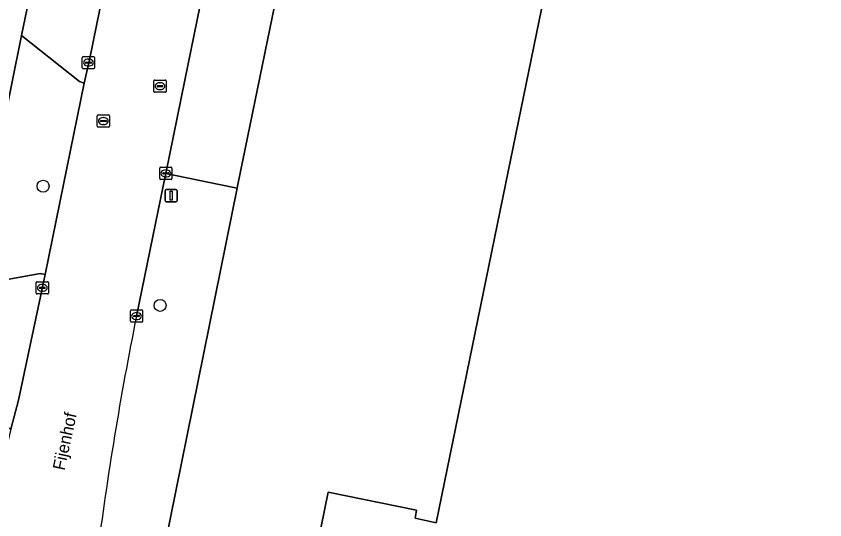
# Model space of a CAD drawing. Extents: x 157692 to 159674, y 381452 to 383291.
# Drawn here: x 158207.7 to 158273.7, y 382222.6 to 382263.7 of the extents above; entities that cross this region are included whole.
import ezdxf

# ---------------------------------------------------------------- set-up
doc = ezdxf.new("R2010")
doc.units = 0
for name, color, linetype in [('IMGEO_Boom', 7, 'Continuous'), ('IMGEO_Erf', 7, 'Continuous'), ('IMGEO_Kolk', 7, 'Continuous'), ('IMGEO_Lichtmast', 7, 'Continuous'), ('IMGEO_Openbare_ruimte_label', 7, 'Continuous'), ('IMGEO_Pand', 7, 'Continuous'), ('IMGEO_Rijbaan_lokaal_gesloten', 7, 'Continuous'), ('IMGEO_Rioolput', 7, 'Continuous'), ('IMGEO_Voetpad_open', 7, 'Continuous')]:
    doc.layers.add(name, color=color, linetype=linetype)

msp = doc.modelspace()

# ---------------------------------------------------------------- linework, layer by layer
at = {"layer": 'IMGEO_Boom'}
for centre in [(158209.902, 382249.853), (158219.447, 382240.129)]:
    msp.add_circle(centre, 0.489, dxfattribs=at)
at = {"layer": 'IMGEO_Erf'}
for points in [[(158205.656, 382250), (158208.128, 382262.144), (158209.767, 382270.036), (158212.376, 382282.729), (158216.051, 382300.808), (158217.575, 382308.148), (158223.501, 382336.835), (158227.486, 382356.13)], [(158244.45, 382340.754), (158240.4, 382321.2), (158235.573, 382297.761), (158234.161, 382290.853), (158229.78, 382269.461), (158225.787, 382250), (158225.725, 382249.696), (158216.641, 382204.803), (158214.109, 382192.305), (158213.748, 382190.526), (158214.442, 382188.118), (158215.74, 382187.088), (158329.552, 382163.801), (158340.615, 382161.542)], [(158339.701, 382191.127), (158338.699, 382186.228), (158265.029, 382201.254), (158264.681, 382199.497), (158265.34, 382199.354), (158263.863, 382192.139), (158235.213, 382198), (158235.206, 382198.001), (158227.97, 382199.483), (158225.805, 382199.926), (158227.294, 382207.196), (158229.448, 382206.754), (158233.158, 382224.896), (158240.375, 382223.412), (158240.251, 382222.765), (158241.982, 382222.389), (158247.633, 382250), (158250.785, 382265.401)]]:
    msp.add_lwpolyline(points, dxfattribs=at)
at = {"layer": 'IMGEO_Kolk'}
for p, q in [((158213.1, 382259.515), (158213.1, 382260.367)), ((158213.175, 382260.441), (158214.027, 382260.441)), ((158213.588, 382260.221), (158213.613, 382260.221)), ((158214.101, 382260.367), (158214.101, 382259.515)), ((158214.027, 382259.441), (158213.175, 382259.441)), ((158213.359, 382259.935), (158213.359, 382259.947)), ((158213.797, 382259.898), (158213.399, 382259.898)), ((158213.402, 382259.984), (158213.8, 382259.984)), ((158213.611, 382259.661), (158213.586, 382259.661)), ((158213.843, 382259.947), (158213.843, 382259.935)), ((158219.413, 382250.477), (158219.413, 382251.329)), ((158219.488, 382251.403), (158220.34, 382251.403)), ((158219.672, 382250.897), (158219.672, 382250.909)), ((158220.11, 382250.86), (158219.712, 382250.86)), ((158219.715, 382250.946), (158220.113, 382250.946)), ((158219.901, 382251.183), (158219.926, 382251.183)), ((158220.156, 382250.909), (158220.156, 382250.897)), ((158220.414, 382251.329), (158220.414, 382250.477)), ((158220.34, 382250.403), (158219.488, 382250.403)), ((158219.924, 382250.623), (158219.899, 382250.623)), ((158209.338, 382241.135), (158209.338, 382241.987)), ((158209.413, 382242.061), (158210.265, 382242.061)), ((158209.64, 382241.604), (158210.038, 382241.604)), ((158209.826, 382241.841), (158209.851, 382241.841)), ((158210.339, 382241.987), (158210.339, 382241.135)), ((158210.265, 382241.061), (158209.413, 382241.061)), ((158209.597, 382241.555), (158209.597, 382241.567)), ((158210.035, 382241.518), (158209.637, 382241.518)), ((158209.849, 382241.281), (158209.824, 382241.281)), ((158210.081, 382241.567), (158210.081, 382241.555)), ((158217.022, 382238.832), (158217.022, 382239.684)), ((158217.097, 382239.758), (158217.949, 382239.758)), ((158218.023, 382239.684), (158218.023, 382238.832)), ((158217.281, 382239.252), (158217.281, 382239.264)), ((158217.719, 382239.215), (158217.321, 382239.215)), ((158217.324, 382239.301), (158217.722, 382239.301)), ((158217.533, 382238.978), (158217.508, 382238.978)), ((158217.51, 382239.538), (158217.535, 382239.538)), ((158217.765, 382239.264), (158217.765, 382239.252)), ((158217.949, 382238.758), (158217.097, 382238.758))]:
    msp.add_line(p, q, dxfattribs=at)
for points in [[(158213.1, 382259.515), (158213.1, 382260.367)], [(158213.175, 382260.441), (158214.027, 382260.441)], [(158214.101, 382260.367), (158214.101, 382259.515)], [(158214.027, 382259.441), (158213.175, 382259.441)], [(158219.413, 382250.477), (158219.413, 382251.329)], [(158219.488, 382251.403), (158220.34, 382251.403)], [(158220.414, 382251.329), (158220.414, 382250.477)], [(158220.34, 382250.403), (158219.488, 382250.403)], [(158209.338, 382241.135), (158209.338, 382241.987)], [(158209.413, 382242.061), (158210.265, 382242.061)], [(158210.339, 382241.987), (158210.339, 382241.135)], [(158210.265, 382241.061), (158209.413, 382241.061)], [(158217.022, 382238.832), (158217.022, 382239.684)], [(158217.097, 382239.758), (158217.949, 382239.758)], [(158218.023, 382239.684), (158218.023, 382238.832)], [(158217.949, 382238.758), (158217.097, 382238.758)]]:
    msp.add_lwpolyline(points, dxfattribs=at)
for centre, radius, start, end in [((158213.177, 382260.365), 0.0765, 91.55205, 178.44795), ((158213.177, 382260.365), 0.0765, 91.55205, 178.44795), ((158214.025, 382260.365), 0.0765, 1.55205, 88.44795), ((158214.025, 382260.365), 0.0765, 1.55205, 88.44795), ((158213.177, 382259.517), 0.0765, 181.55205, 268.44795), ((158213.177, 382259.517), 0.0765, 181.55205, 268.44795), ((158213.399, 382259.944), 0.0403, 85.87752, 175.75265), ((158213.396, 382259.934), 0.0366, 178.93798, 274.71019), ((158213.8, 382259.941), 0.043, 264.86636, 352.45326), ((158213.804, 382259.946), 0.0386, 1.73085, 96.63898), ((158214.025, 382259.517), 0.0765, 271.55205, 358.44795), ((158214.025, 382259.517), 0.0765, 271.55205, 358.44795), ((158219.49, 382251.327), 0.0765, 91.55205, 178.44795), ((158219.49, 382251.327), 0.0765, 91.55205, 178.44795), ((158219.712, 382250.906), 0.0403, 85.87752, 175.75265), ((158219.709, 382250.896), 0.0366, 178.93798, 274.71019), ((158220.113, 382250.903), 0.043, 264.86636, 352.45326), ((158220.117, 382250.908), 0.0386, 1.73085, 96.63898), ((158220.338, 382251.327), 0.0765, 1.55205, 88.44795), ((158220.338, 382251.327), 0.0765, 1.55205, 88.44795), ((158219.49, 382250.479), 0.0765, 181.55205, 268.44795), ((158219.49, 382250.479), 0.0765, 181.55205, 268.44795), ((158220.338, 382250.479), 0.0765, 271.55205, 358.44795), ((158220.338, 382250.479), 0.0765, 271.55205, 358.44795), ((158209.415, 382241.985), 0.0765, 91.55205, 178.44795), ((158209.415, 382241.985), 0.0765, 91.55205, 178.44795), ((158209.637, 382241.564), 0.0403, 85.87752, 175.75265), ((158210.042, 382241.566), 0.0386, 1.73085, 96.63898), ((158210.263, 382241.985), 0.0765, 1.55205, 88.44795), ((158210.263, 382241.985), 0.0765, 1.55205, 88.44795), ((158209.415, 382241.137), 0.0765, 181.55205, 268.44795), ((158209.415, 382241.137), 0.0765, 181.55205, 268.44795), ((158209.634, 382241.554), 0.0366, 178.93798, 274.71019), ((158210.038, 382241.561), 0.043, 264.86636, 352.45326), ((158210.263, 382241.137), 0.0765, 271.55205, 358.44795), ((158210.263, 382241.137), 0.0765, 271.55205, 358.44795), ((158217.099, 382239.682), 0.0765, 91.55205, 178.44795), ((158217.099, 382239.682), 0.0765, 91.55205, 178.44795), ((158217.947, 382239.682), 0.0765, 1.55205, 88.44795), ((158217.947, 382239.682), 0.0765, 1.55205, 88.44795), ((158217.321, 382239.261), 0.0403, 85.87752, 175.75265), ((158217.318, 382239.251), 0.0366, 178.93798, 274.71019), ((158217.722, 382239.258), 0.043, 264.86636, 352.45326), ((158217.726, 382239.263), 0.0386, 1.73085, 96.63898), ((158217.099, 382238.834), 0.0765, 181.55205, 268.44795), ((158217.099, 382238.834), 0.0765, 181.55205, 268.44795), ((158217.947, 382238.834), 0.0765, 271.55205, 358.44795), ((158217.947, 382238.834), 0.0765, 271.55205, 358.44795)]:
    msp.add_arc(centre, radius, start, end, dxfattribs=at)
for centre, major_axis, ratio, start_param, end_param in [((158213.587, 382259.941), (-0.387, 0.002), 0.722429, 4.712389, 7.853982), ((158213.612, 382259.941), (-0.39, 0.002), 0.717154, 1.570796, 4.712389), ((158219.9, 382250.903), (-0.387, 0.002), 0.722429, 4.712389, 7.853982), ((158219.925, 382250.903), (-0.39, 0.002), 0.717154, 1.570796, 4.712389), ((158209.825, 382241.561), (-0.387, 0.002), 0.722429, 4.712389, 7.853982), ((158209.85, 382241.561), (-0.39, 0.002), 0.717154, 1.570796, 4.712389), ((158217.509, 382239.258), (-0.387, 0.002), 0.722429, 4.712389, 7.853982), ((158217.534, 382239.258), (-0.39, 0.002), 0.717154, 1.570796, 4.712389)]:
    msp.add_ellipse(centre, major_axis=major_axis, ratio=ratio, start_param=start_param, end_param=end_param, dxfattribs=at)
at = {"layer": 'IMGEO_Lichtmast'}
for p, q in [((158219.948, 382249.586), (158220.738, 382249.586)), ((158220.738, 382249.586), (158219.948, 382249.586)), ((158219.848, 382248.686), (158219.848, 382249.486)), ((158219.848, 382249.486), (158219.848, 382248.686)), ((158220.838, 382249.486), (158220.838, 382248.686)), ((158220.838, 382248.686), (158220.838, 382249.486)), ((158220.738, 382248.586), (158219.948, 382248.586)), ((158219.948, 382248.586), (158220.738, 382248.586))]:
    msp.add_line(p, q, dxfattribs=at)
msp.add_lwpolyline([(158220.268, 382249.461), (158220.418, 382249.461), (158220.418, 382248.711), (158220.268, 382248.711), (158220.268, 382249.461)], dxfattribs=at)
for centre, start, end in [((158219.948, 382249.486), 90, 180), ((158219.948, 382249.486), 90, 180), ((158220.738, 382249.486), 0, 90), ((158220.738, 382249.486), 360, 90), ((158219.948, 382248.686), 180, 270), ((158219.948, 382248.686), 180, 270), ((158220.738, 382248.686), 270, 0), ((158220.738, 382248.686), 270, 0)]:
    msp.add_arc(centre, 0.1, start, end, dxfattribs=at)
at = {"layer": 'IMGEO_Pand'}
msp.add_lwpolyline([(158250.785, 382265.401), (158247.633, 382250), (158241.982, 382222.389), (158240.251, 382222.765), (158240.375, 382223.412), (158233.158, 382224.896), (158229.448, 382206.754), (158227.294, 382207.196), (158225.805, 382199.926), (158227.97, 382199.483), (158235.206, 382198.001), (158235.213, 382198), (158263.863, 382192.139), (158265.34, 382199.354), (158264.681, 382199.497), (158265.029, 382201.254), (158338.699, 382186.228), (158339.701, 382191.127)], dxfattribs=at)
at = {"layer": 'IMGEO_Rijbaan_lokaal_gesloten'}
for points in [[(158230.766, 382343.301), (158229.188, 382335.673), (158226.818, 382324.222), (158222.488, 382303.203), (158218.642, 382284.562), (158216.232, 382272.751), (158215.933, 382271.278), (158213.673, 382260.164), (158213.261, 382258.27), (158211.568, 382250), (158210.064, 382242.656), (158207.89, 382232.401), (158207.276, 382230.017), (158207.039, 382229.094), (158206.111, 382225.753), (158204.935, 382221.706), (158214.295, 382219.644)], [(158217.518, 382239.259), (158219.727, 382250), (158219.913, 382250.904), (158221.477, 382258.511), (158223.946, 382270.643), (158226.463, 382283.015), (158228.319, 382292.031)]]:
    msp.add_lwpolyline(points, dxfattribs=at)
msp.add_arc((158489.94, 382184.424), 277.886, 168.61923, 172.71864, dxfattribs=at)
at = {"layer": 'IMGEO_Rioolput'}
for p, q in [((158218.935, 382257.593), (158218.935, 382258.445)), ((158219.01, 382258.519), (158219.862, 382258.519)), ((158219.423, 382258.299), (158219.448, 382258.299)), ((158219.936, 382258.445), (158219.936, 382257.593)), ((158219.862, 382257.519), (158219.01, 382257.519)), ((158219.194, 382258.013), (158219.194, 382258.025)), ((158219.632, 382257.976), (158219.234, 382257.976)), ((158219.237, 382258.062), (158219.635, 382258.062)), ((158219.446, 382257.739), (158219.421, 382257.739)), ((158219.678, 382258.025), (158219.678, 382258.013)), ((158214.317, 382254.745), (158214.317, 382255.597)), ((158214.392, 382255.671), (158215.244, 382255.671)), ((158214.805, 382255.451), (158214.83, 382255.451)), ((158215.318, 382255.597), (158215.318, 382254.745)), ((158214.576, 382255.165), (158214.576, 382255.177)), ((158215.014, 382255.128), (158214.616, 382255.128)), ((158214.619, 382255.214), (158215.017, 382255.214)), ((158214.828, 382254.891), (158214.803, 382254.891)), ((158215.06, 382255.177), (158215.06, 382255.165)), ((158215.244, 382254.671), (158214.392, 382254.671))]:
    msp.add_line(p, q, dxfattribs=at)
for points in [[(158218.935, 382257.593), (158218.935, 382258.445)], [(158219.01, 382258.519), (158219.862, 382258.519)], [(158219.936, 382258.445), (158219.936, 382257.593)], [(158219.862, 382257.519), (158219.01, 382257.519)], [(158214.317, 382254.745), (158214.317, 382255.597)], [(158214.392, 382255.671), (158215.244, 382255.671)], [(158215.318, 382255.597), (158215.318, 382254.745)], [(158215.244, 382254.671), (158214.392, 382254.671)]]:
    msp.add_lwpolyline(points, dxfattribs=at)
for centre, radius, start, end in [((158219.012, 382258.443), 0.0765, 91.55205, 178.44795), ((158219.012, 382258.443), 0.0765, 91.55205, 178.44795), ((158219.86, 382258.443), 0.0765, 1.55205, 88.44795), ((158219.86, 382258.443), 0.0765, 1.55205, 88.44795), ((158219.012, 382257.595), 0.0765, 181.55205, 268.44795), ((158219.012, 382257.595), 0.0765, 181.55205, 268.44795), ((158219.234, 382258.022), 0.0403, 85.87752, 175.75265), ((158219.231, 382258.012), 0.0366, 178.93798, 274.71019), ((158219.635, 382258.019), 0.043, 264.86636, 352.45326), ((158219.639, 382258.024), 0.0386, 1.73085, 96.63898), ((158219.86, 382257.595), 0.0765, 271.55205, 358.44795), ((158219.86, 382257.595), 0.0765, 271.55205, 358.44795), ((158214.394, 382255.595), 0.0765, 91.55205, 178.44795), ((158214.394, 382255.595), 0.0765, 91.55205, 178.44795), ((158215.242, 382255.595), 0.0765, 1.55205, 88.44795), ((158215.242, 382255.595), 0.0765, 1.55205, 88.44795), ((158214.616, 382255.174), 0.0403, 85.87752, 175.75265), ((158214.613, 382255.164), 0.0366, 178.93798, 274.71019), ((158215.017, 382255.171), 0.043, 264.86636, 352.45326), ((158215.021, 382255.176), 0.0386, 1.73085, 96.63898), ((158214.394, 382254.747), 0.0765, 181.55205, 268.44795), ((158214.394, 382254.747), 0.0765, 181.55205, 268.44795), ((158215.242, 382254.747), 0.0765, 271.55205, 358.44795), ((158215.242, 382254.747), 0.0765, 271.55205, 358.44795)]:
    msp.add_arc(centre, radius, start, end, dxfattribs=at)
for centre, major_axis, ratio, start_param, end_param in [((158219.422, 382258.019), (-0.387, 0.002), 0.722429, 4.712389, 7.853982), ((158219.447, 382258.019), (-0.39, 0.002), 0.717154, 1.570796, 4.712389), ((158214.804, 382255.171), (-0.387, 0.002), 0.722429, 4.712389, 7.853982), ((158214.829, 382255.171), (-0.39, 0.002), 0.717154, 1.570796, 4.712389)]:
    msp.add_ellipse(centre, major_axis=major_axis, ratio=ratio, start_param=start_param, end_param=end_param, dxfattribs=at)
at = {"layer": 'IMGEO_Voetpad_open'}
for points in [[(158212.696, 382270.641), (158209.767, 382270.036), (158208.128, 382262.144), (158212.868, 382258.397), (158213.261, 382258.27), (158213.673, 382260.164), (158215.933, 382271.278)], [(158223.946, 382270.643), (158221.477, 382258.511), (158219.913, 382250.904), (158224.262, 382250), (158225.725, 382249.696), (158225.787, 382250), (158229.78, 382269.461), (158227.425, 382269.938)], [(158211.568, 382250), (158213.261, 382258.27), (158212.868, 382258.397), (158208.128, 382262.144), (158205.656, 382250), (158203.968, 382241.693), (158209.662, 382242.739), (158210.064, 382242.656)], [(158207.89, 382232.401), (158210.064, 382242.656), (158209.662, 382242.739), (158203.968, 382241.693), (158202.309, 382233.555), (158207.276, 382230.017)]]:
    msp.add_lwpolyline(points, close=True, dxfattribs=at)
for points in [[(158225.725, 382249.696), (158224.262, 382250), (158219.913, 382250.904), (158219.727, 382250), (158217.518, 382239.259)], [(158212.473, 382186.075), (158215.74, 382187.088), (158214.442, 382188.118), (158213.748, 382190.526), (158214.109, 382192.305), (158216.641, 382204.803), (158225.725, 382249.696)]]:
    msp.add_lwpolyline(points, dxfattribs=at)
msp.add_arc((158489.94, 382184.424), 277.886, 168.61923, 172.71864, dxfattribs=at)

# ---------------------------------------------------------------- texts
at = {"layer": 'IMGEO_Openbare_ruimte_label'}
msp.add_text('Fijenhof', height=1, rotation=77.70114, dxfattribs=at).set_placement((158211.641, 382226.611))

doc.saveas('drawing.dxf')
